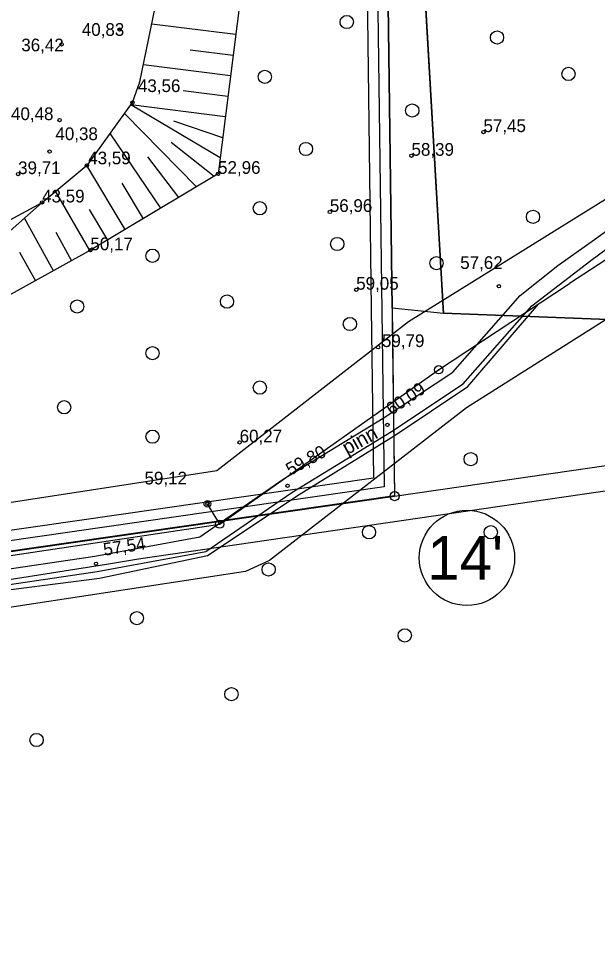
# Model space of a CAD drawing. Extents: x 700746 to 706058, y 6570320 to 6580460.
# Drawn here: x 703226.2 to 703338, y 6575485.7 to 6575665.5 of the extents above; entities that cross this region are included whole.
import ezdxf

# ---------------------------------------------------------------- set-up
doc = ezdxf.new("R2010")
doc.units = 0
for name, color, linetype in [('HALJASTUS', 7, 'Continuous'), ('illumineerimisjooned', 7, 'Continuous'), ('Kaitsevöönd', 7, 'Continuous'), ('kataster', 7, 'Continuous'), ('KORGUS-EH2000', 7, 'Continuous'), ('KPKAABEL', 7, 'Continuous'), ('KPOHULIIN', 7, 'Continuous'), ('PIIR', 7, 'Continuous'), ('Plokid', 7, 'Continuous'), ('POST', 7, 'Continuous'), ('RELJEEF', 7, 'Continuous'), ('TEE', 7, 'Continuous'), ('Tmaad_maeeraldised_kehtivad', 7, 'Continuous'), ('VEEKOGU', 7, 'Continuous'), ('VWX2_MV_PLOKK', 7, 'Continuous')]:
    doc.layers.add(name, color=color, linetype=linetype)

msp = doc.modelspace()

# ---------------------------------------------------------------- linework, layer by layer
at = {"layer": 'HALJASTUS'}
msp.add_lwpolyline([(702868.07, 6575485.72), (702866.82, 6575498.83), (702910.5, 6575506.46), (702934.94, 6575511.72), (702946.5, 6575515.31), (702991.31, 6575519.57), (703028.9, 6575526.86), (703057.45, 6575529.86), (703073.09, 6575531.97), (703122.4, 6575538.74), (703175.48, 6575547.5), (703217.62, 6575554.37), (703241.81, 6575557.45), (703262.67, 6575561.84), (703280.4, 6575573.6), (703298.96, 6575585.05), (703313, 6575594.45), (703326.63, 6575610.36)], dxfattribs=at)
for centre in [(703289.59, 6575664.89), (703318.61, 6575661.9), (703273.77, 6575654.29), (703332.41, 6575654.86), (703302.24, 6575647.8), (703281.71, 6575640.36), (703272.79, 6575628.91), (703325.56, 6575627.25), (703287.76, 6575622), (703252.07, 6575619.73), (703306.92, 6575618.29), (703266.46, 6575610.87), (703237.53, 6575609.93), (703290.2, 6575606.54), (703252.07, 6575600.91), (703272.79, 6575594.26), (703235, 6575590.46), (703252.07, 6575584.77), (703313.52, 6575580.43), (703293.88, 6575566.31), (703317.4, 6575566.31), (703274.5, 6575559.11), (703249.05, 6575549.7), (703300.79, 6575546.38), (703267.31, 6575535.03), (703229.68, 6575526.17)]:
    msp.add_circle(centre, 1.28, dxfattribs=at)
at = {"layer": 'illumineerimisjooned'}
msp.add_lwpolyline([(703275.45, 6577071.68), (703358.03, 6576531.93), (703309.57, 6576228.79), (703291.69, 6575965.8), (703292.02, 6575933.77), (703296.8, 6575575.06), (702854, 6575511.22), (702839.23, 6575620.77), (702850.34, 6575977.31), (702784.78, 6576064.06), (702784.62, 6576095.83), (702844.43, 6576209.85), (702855.46, 6576267.3), (702846.53, 6576489.41), (702878.89, 6576547.09), (702976.89, 6576643.26), (702915.33, 6577059.56)], dxfattribs=at)
at = {"layer": 'Kaitsevöönd'}
for points in [[(703404.08, 6576352.03), (703454.73, 6576005.46), (703455.39, 6576000.16), (703516.46, 6575600.64), (703378.76, 6575580.78), (703360.22, 6575577.3), (703249.34, 6575561.08), (703243.21, 6575560.09), (703037.16, 6575527.65), (702916.01, 6575506.13), (702857.92, 6575495.54), (702854.94, 6575495.05), (702852.29, 6575508.95), (702831.77, 6575505.31), (702827.8, 6575504.98), (702697.05, 6575486.77), (702630.85, 6575867.26), (702597.75, 6576057.43)], [(702871.75, 6575516.76), (703096.25, 6575553.86), (703138.3, 6575559.17), (703158.27, 6575561.88), (703186.18, 6575566.18), (703233.62, 6575573.47), (703264.52, 6575578.21), (703301.48, 6575607.02), (703346.16, 6575634.78)], [(703352.62, 6575615.58), (703312.72, 6575590.38), (703274.66, 6575560.82), (703270, 6575558.74), (703159.79, 6575541.89), (703104.28, 6575534.84), (703057.55, 6575527.21), (702948.27, 6575509.25)]]:
    msp.add_lwpolyline(points, dxfattribs=at)
at = {"layer": 'kataster'}
msp.add_lwpolyline([(702852.27, 6575508.89), (702837.26, 6575620.73), (702848.38, 6575976.59), (702782.85, 6576063.35), (702782.57, 6576096.37), (702842.53, 6576210.56), (702853.4, 6576267.5), (702844.46, 6576489.93), (702877.29, 6576548.25), (702974.72, 6576643.9), (702913.57, 6577058.07), (702784.04, 6577102.84), (702746.48, 6577248.7), (702719.69, 6577297.36), (702713.81, 6577334.91), (703089.87, 6577211.79), (703231.53, 6577106.55), (703277.36, 6577072.83), (703360.09, 6576531.99), (703311.6, 6576228.52), (703293.62, 6575965.66), (703298.84, 6575573.29)], close=True, dxfattribs=at)
msp.add_lwpolyline([(702782.57, 6576096.37), (702782.85, 6576063.35), (702848.38, 6575976.59), (702837.26, 6575620.73), (702852.27, 6575508.89), (703298.84, 6575573.29), (703375.63, 6575584.41), (703375.41, 6575624), (703375.74, 6575634.8), (703375.62, 6575689.75), (703370.21, 6575799.42), (703370.29, 6575828.47), (703365.86, 6576033.99), (703361.97, 6576073.22), (703340.19, 6576155.31)], dxfattribs=at)
at = {"layer": 'KORGUS-EH2000'}
for centre in [(703245.71, 6575663.42), (703234.5, 6575660.55), (703248.18, 6575649.33), (703234.13, 6575645.94), (703315.99, 6575643.63), (703232.19, 6575639.87), (703302.09, 6575639.05), (703239.41, 6575637.19), (703226.12, 6575635.51), (703264.74, 6575635.56), (703230.76, 6575630.03), (703286.32, 6575628.2), (703240.08, 6575620.8), (703291.41, 6575613.17), (703318.97, 6575613.83), (703295.64, 6575602.07), (703297.45, 6575587.05), (703268.9, 6575583.67), (703278.15, 6575575.28), (703262.67, 6575571.78), (703241.16, 6575560.22)]:
    msp.add_circle(centre, 0.32, dxfattribs=at)
at = {"layer": 'KPKAABEL'}
msp.add_lwpolyline([(702819.63, 6576245.48), (702836.59, 6576184.26), (702797.6, 6576109.54), (702828.99, 6576046.16), (702858.93, 6575984.92), (702857.42, 6575888.76), (702856.51, 6575810.46), (702856.12, 6575711.01), (702855.37, 6575615.97), (702854.39, 6575550.18), (702865.02, 6575505.16), (702921.92, 6575514.25), (702993.74, 6575525.72), (703056.42, 6575535.34), (703120.25, 6575545.36), (703173.19, 6575553.73), (703215.56, 6575560.47), (703265.05, 6575567.87), (703307.33, 6575597.7), (703332.6, 6575614.36)], dxfattribs=at)
at = {"layer": 'KPOHULIIN'}
msp.add_lwpolyline([(703335.89, 6576129.69), (703354.83, 6576060.44), (703359.66, 6575761.92), (703361.73, 6575702.19), (703367.45, 6575648.31), (703369.09, 6575627.08), (703349.4, 6575625.31), (703332.6, 6575614.36)], dxfattribs=at)
at = {"layer": 'PIIR'}
for centre, radius in [((703298.84, 6575573.29), 0.88), ((703312.8, 6575561.36), 9.2)]:
    msp.add_circle(centre, radius, dxfattribs=at)
at = {"layer": 'Plokid'}
for points in [[(703290.64, 6576959.22), (703356.01, 6576531.94), (703307.59, 6576229.01), (703289.69, 6575965.85), (703290.02, 6575933.75), (703291.51, 6575829.64), (703294.32, 6575609.52), (703294.77, 6575576.79), (703154.76, 6575556.6), (703019.06, 6575536.97), (703053.36, 6575698.14), (703145.59, 6575981.92), (703123.04, 6576234.88), (703120.61, 6576749.6), (703011.59, 6576989.47), (702968.34, 6577084.63), (702917.3, 6577059.88)], [(703294.02, 6575933.8), (703311.73, 6576015.89), (703324.97, 6576203.4), (703382.07, 6576503.63), (703406.89, 6576414.25), (703421.79, 6576214.16), (703443.8, 6575689.35), (703467.14, 6575602.46), (703308.25, 6575608.58), (703295.51, 6575829.03)]]:
    msp.add_lwpolyline(points, dxfattribs=at)
at = {"layer": 'POST'}
msp.add_line((703265.05, 6575567.87), (703262.67, 6575571.78), dxfattribs=at)
for centre, radius in [((703307.33, 6575597.7), 0.8), ((703307.33, 6575597.7), 0.0747), ((703262.67, 6575571.78), 0.64), ((703265.05, 6575567.87), 0.8), ((703265.05, 6575567.87), 0.0747)]:
    msp.add_circle(centre, radius, dxfattribs=at)
at = {"layer": 'RELJEEF'}
for p, q in [((703268.12, 6575662.46), (703251.93, 6575664.49)), ((703259.37, 6575659.52), (703267.62, 6575658.49)), ((703267.12, 6575654.52), (703250.32, 6575656.63)), ((703258.02, 6575651.63), (703266.62, 6575650.55)), ((703266.12, 6575646.58), (703247.86, 6575648.88)), ((703265.12, 6575638.64), (703247.86, 6575648.88)), ((703260.54, 6575633.05), (703246.73, 6575647.15)), ((703256.1, 6575645.8), (703265.62, 6575642.61)), ((703253.67, 6575628.94), (703243.95, 6575643.26)), ((703255.7, 6575641.7), (703263.97, 6575635.1)), ((703251.12, 6575638.87), (703257.1, 6575630.99)), ((703246.81, 6575624.83), (703239.41, 6575637.19)), ((703246.12, 6575633.77), (703250.24, 6575626.88)), ((703239.94, 6575620.72), (703233.35, 6575632.18)), ((703239.84, 6575628.69), (703243.38, 6575622.77)), ((703232.95, 6575616.84), (703227.32, 6575626.99)), ((703233.39, 6575624.29), (703236.44, 6575618.78)), ((703226.37, 6575620.45), (703229.45, 6575614.91))]:
    msp.add_line(p, q, dxfattribs=at)
for points in [[(703271.27, 6575694.26), (703271.29, 6575687.61), (703264.74, 6575635.56), (703240.08, 6575620.8), (703201.63, 6575599.49), (703187.88, 6575582.42), (703170.42, 6575569.84), (703152.83, 6575568.35), (703127.76, 6575575.29), (703109.83, 6575576.41), (703038.52, 6575567.97)], [(703230.76, 6575630.03), (703216.61, 6575617.52), (703194.7, 6575609), (703177.99, 6575597.7), (703152.96, 6575587.85), (703126.6, 6575589.44), (703099.48, 6575584.95), (703078.84, 6575580.42), (703055.42, 6575582.44), (703043.45, 6575585.08), (703040.53, 6575588.75)]]:
    msp.add_lwpolyline(points, dxfattribs=at)
at = {"layer": 'TEE'}
for points in [[(703323.05, 6575612.04), (703330.36, 6575617.88), (703337.42, 6575622.88), (703342.6, 6575626.6), (703350.04, 6575632.32), (703356.22, 6575635.51), (703360.53, 6575637.63)], [(703325.32, 6575610.08), (703336.74, 6575618.8), (703348.63, 6575627.64), (703352.28, 6575630.49), (703360.58, 6575634.28), (703368.24, 6575636.28), (703375.35, 6575637.8), (703375.99, 6575635.15)], [(702866.68, 6575500.3), (702865.33, 6575503.17), (702913.84, 6575512.27), (702934.16, 6575515.83), (702945.9, 6575519.28), (702990.79, 6575523.64), (703028.1, 6575530.7), (703056.59, 6575533.88), (703072.7, 6575535.72), (703121.62, 6575542.84), (703174.75, 6575551.03), (703216.96, 6575558.17), (703240.91, 6575561.7), (703261.23, 6575565.45), (703277.33, 6575576.54), (703296.65, 6575588.32), (703310.1, 6575597.26), (703323.05, 6575612.04)], [(702866.68, 6575500.3), (702914.35, 6575509.31), (702934.85, 6575512.91), (702946.47, 6575516.33), (702991.21, 6575520.67), (703028.56, 6575527.74), (703056.93, 6575530.91), (703073.08, 6575532.75), (703122.06, 6575539.87), (703175.22, 6575548.07), (703217.43, 6575555.21), (703241.4, 6575558.74), (703262.39, 6575562.62), (703278.96, 6575574.02), (703298.25, 6575585.79), (703312.1, 6575594.98), (703325.32, 6575610.08)]]:
    msp.add_lwpolyline(points, dxfattribs=at)
at = {"layer": 'Tmaad_maeeraldised_kehtivad'}
msp.add_lwpolyline([(703277.3, 6577072.8), (703360.06, 6576531.93), (703311.56, 6576228.56), (703293.69, 6575965.74), (703294.02, 6575933.8), (703298.82, 6575573.33), (702852.29, 6575508.95), (702837.23, 6575620.66), (702848.32, 6575976.66), (702782.78, 6576063.39), (702782.61, 6576096.32), (702842.53, 6576210.52), (702853.45, 6576267.45), (702844.51, 6576489.89), (702877.28, 6576548.31), (702974.76, 6576643.97), (702913.53, 6577058.07)], dxfattribs=at)
at = {"layer": 'VEEKOGU'}
msp.add_lwpolyline([(703036.32, 6575583.79), (703040.53, 6575588.75), (703052.94, 6575583.59), (703076.93, 6575582), (703099.67, 6575587.67), (703122.01, 6575592.75), (703151.19, 6575591.99), (703172.86, 6575599.34), (703193.35, 6575612.26), (703209.69, 6575618.59), (703216.07, 6575622.09), (703230.76, 6575630.03), (703239.66, 6575637.4), (703248.18, 6575649.33), (703249.65, 6575653.36), (703258.05, 6575694.28), (703260.46, 6575749.88), (703261.28, 6575765.24), (703261.63, 6575785.45), (703260.7, 6575803.78), (703262.63, 6575812.64), (703263.6, 6575827.89), (703260.17, 6575840.76)], dxfattribs=at)
msp.add_lwpolyline([(703036.32, 6575583.79), (703040.53, 6575588.75), (703052.94, 6575583.59), (703076.93, 6575582), (703099.67, 6575587.67), (703122.01, 6575592.75), (703151.19, 6575591.99), (703172.86, 6575599.34), (703193.35, 6575612.26), (703209.69, 6575618.59), (703216.07, 6575622.09), (703230.76, 6575630.03), (703239.66, 6575637.4), (703248.18, 6575649.33), (703249.65, 6575653.36), (703258.05, 6575694.28), (703260.46, 6575749.88), (703261.28, 6575765.24), (703261.63, 6575785.45), (703260.7, 6575803.78), (703262.63, 6575812.64), (703263.6, 6575827.89), (703260.17, 6575840.76)], dxfattribs=at)
at = {"layer": 'VWX2_MV_PLOKK'}
for points in [[(703044.07, 6577449.05), (703125.37, 6577441.7), (703167.08, 6577172.26), (703170.22, 6577152.1), (703231.53, 6577106.55), (703277.36, 6577072.83), (703360.09, 6576531.99), (703311.6, 6576228.52), (703293.62, 6575965.66), (703294.04, 6575933.77), (703295.43, 6575829.7), (703298.36, 6575609.6), (703298.84, 6575573.29), (703155.29, 6575552.59), (703145.59, 6575981.92), (703123.04, 6576234.88), (703120.61, 6576749.6), (703011.59, 6576989.47), (703015.74, 6577110.88), (702996.73, 6577210.32)], [(703443.86, 6575689.39), (703467.13, 6575602.53), (703308.24, 6575608.65), (703295.44, 6575828.99), (703294.04, 6575933.77), (703311.73, 6576015.89), (703324.97, 6576203.33), (703382.07, 6576503.63), (703406.94, 6576414.24), (703421.77, 6576214.18)], [(703295.43, 6575829.7), (703308.25, 6575608.58), (703298.36, 6575609.6)]]:
    msp.add_lwpolyline(points, close=True, dxfattribs=at)
msp.add_lwpolyline([(703187.67, 6576999.67), (703190.39, 6576656.32), (703340.88, 6576657.54), (703360.09, 6576531.99), (703311.6, 6576228.52), (703293.62, 6575965.66), (703294.04, 6575933.77), (703295.43, 6575829.7), (703298.36, 6575609.6), (703298.84, 6575573.29), (703155.29, 6575552.59), (703018.17, 6575532.81), (703053.36, 6575698.14), (703145.59, 6575981.92), (703123.04, 6576234.88), (703120.61, 6576749.6), (703011.59, 6576989.47)], dxfattribs=at)
msp.add_lwpolyline([(703187.67, 6576999.67), (703190.39, 6576656.32), (703340.88, 6576657.54), (703360.09, 6576531.99), (703311.6, 6576228.52), (703293.62, 6575965.66), (703294.04, 6575933.77), (703295.43, 6575829.7), (703298.36, 6575609.6), (703298.84, 6575573.29), (703155.29, 6575552.59), (703018.17, 6575532.81), (703053.36, 6575698.14), (703145.59, 6575981.92), (703123.04, 6576234.88), (703120.61, 6576749.6), (703011.59, 6576989.47)], dxfattribs=at)

# ---------------------------------------------------------------- texts
at = {"layer": 'KORGUS-EH2000'}
for s, p in [('40,83 ', (703238.42, 6575662.22)), ('36,42 ', (703226.73, 6575659.23)), ('43,56 ', (703249.26, 6575651.36)), ('40,48 ', (703224.75, 6575645.94)), ('57,45 ', (703315.99, 6575643.63)), ('40,38 ', (703233.32, 6575642.08)), ('58,39 ', (703302.09, 6575639.05)), ('43,59 ', (703239.66, 6575637.4)), ('39,71 ', (703226.12, 6575635.51)), ('52,96 ', (703264.74, 6575635.56)), ('43,59 ', (703230.76, 6575630.03)), ('56,96 ', (703286.32, 6575628.2)), ('50,17 ', (703240.08, 6575620.8)), ('57,62 ', (703311.5, 6575617.18)), ('59,05 ', (703291.41, 6575613.17)), ('59,79 ', (703296.39, 6575602.09)), ('60,27 ', (703268.9, 6575583.67)), ('59,12 ', (703250.53, 6575575.55))]:
    msp.add_text(s, height=2.45, dxfattribs=at).set_placement(p)
for s, rotation, p in [('60,09 ', 34.2133, (703298.23, 6575588.83)), ('59,80 ', 28.5805, (703278.66, 6575577.19)), ('57,54 ', 8.7351, (703242.76, 6575561.76))]:
    msp.add_text(s, height=2.45, rotation=rotation, dxfattribs=at).set_placement(p)
at = {"layer": 'PIIR'}
msp.add_text("14'", height=8.4, dxfattribs=at).set_placement((703305.14, 6575557.16))
at = {"layer": 'TEE'}
msp.add_text('pinn', height=2.8, rotation=29.0837, dxfattribs=at).set_placement((703289.66, 6575581.19))

doc.saveas('drawing.dxf')
